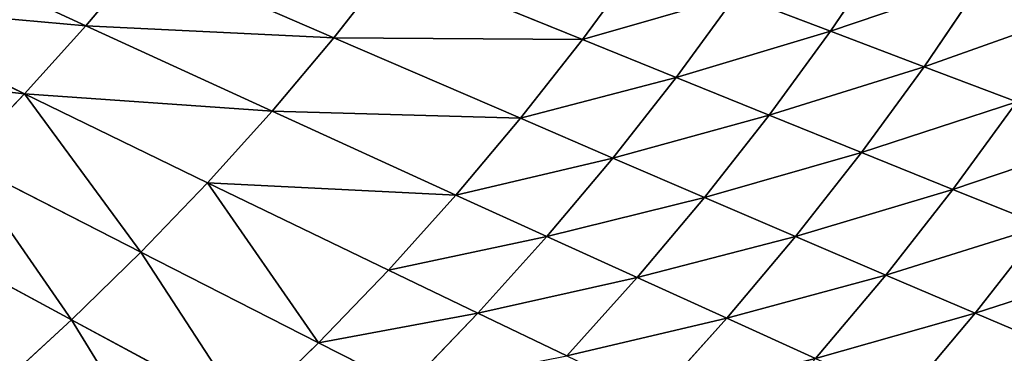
# Model space of a CAD drawing. Extents: x 0 to 605, y 0 to 400.
# Tile 808 of 1056: x 454 to 497, y 113 to 127. Entities that reach past the tile are written whole.
import ezdxf

# ---------------------------------------------------------------- set-up
doc = ezdxf.new("R2010")
doc.units = 0
doc.header["$LTSCALE"] = 25.4
doc.layers.get('0').update_dxf_attribs({"linetype": 'CONTINUOUS'})

# ---------------------------------------------------------------- blocks, each defined once
blk = doc.blocks.new('ATLANTA610_-_S_STL')
at = {"color": 0}
for p, q in [((499.901, 48.606, 287.194), (496.068, 46.944, 285.56)), ((499.901, 48.606, 287.194), (496.068, 46.944, 285.56)), ((496.068, 46.944, 285.56), (492.196, 45.39, 283.907)), ((496.068, 46.944, 285.56), (492.196, 45.39, 283.907)), ((492.972, 47.017, 289.247), (496.068, 46.944, 285.56)), ((492.972, 47.017, 289.247), (496.068, 46.944, 285.56)), ((496.068, 46.944, 285.56), (499.024, 46.88, 281.781)), ((496.068, 46.944, 285.56), (499.024, 46.88, 281.781)), ((499.024, 46.88, 281.781), (495.099, 45.329, 280.2)), ((499.024, 46.88, 281.781), (495.099, 45.329, 280.2)), ((489.157, 45.457, 287.524), (485.308, 43.998, 285.782)), ((489.157, 45.457, 287.524), (485.308, 43.998, 285.782)), ((492.196, 45.39, 283.907), (488.289, 43.935, 282.235)), ((492.196, 45.39, 283.907), (488.289, 43.935, 282.235)), ((492.196, 45.39, 283.907), (489.157, 45.457, 287.524)), ((492.196, 45.39, 283.907), (489.157, 45.457, 287.524)), ((495.099, 45.329, 280.2), (491.137, 43.879, 278.601)), ((495.099, 45.329, 280.2), (491.137, 43.879, 278.601)), ((495.099, 45.329, 280.2), (492.196, 45.39, 283.907)), ((495.099, 45.329, 280.2), (492.196, 45.39, 283.907)), ((497.863, 45.277, 276.407), (493.85, 43.83, 274.883)), ((497.863, 45.277, 276.407), (493.85, 43.83, 274.883)), ((497.863, 45.277, 276.407), (495.099, 45.329, 280.2)), ((497.863, 45.277, 276.407), (495.099, 45.329, 280.2)), ((485.308, 43.998, 285.782), (481.427, 42.633, 284.021)), ((485.308, 43.998, 285.782), (481.427, 42.633, 284.021)), ((482.2, 44.069, 289.237), (485.308, 43.998, 285.782)), ((482.2, 44.069, 289.237), (485.308, 43.998, 285.782)), ((488.289, 43.935, 282.235), (484.349, 42.574, 280.546)), ((488.289, 43.935, 282.235), (484.349, 42.574, 280.546)), ((485.308, 43.998, 285.782), (488.289, 43.935, 282.235)), ((485.308, 43.998, 285.782), (488.289, 43.935, 282.235)), ((488.289, 43.935, 282.235), (491.137, 43.879, 278.601)), ((488.289, 43.935, 282.235), (491.137, 43.879, 278.601)), ((491.137, 43.879, 278.601), (487.141, 42.521, 276.985)), ((491.137, 43.879, 278.601), (487.141, 42.521, 276.985)), ((493.85, 43.83, 274.883), (489.802, 42.476, 273.343)), ((493.85, 43.83, 274.883), (489.802, 42.476, 273.343)), ((491.137, 43.879, 278.601), (493.85, 43.83, 274.883)), ((491.137, 43.879, 278.601), (493.85, 43.83, 274.883)), ((493.85, 43.83, 274.883), (496.426, 43.789, 271.084)), ((493.85, 43.83, 274.883), (496.426, 43.789, 271.084)), ((478.381, 42.699, 287.407), (474.533, 41.418, 285.558)), ((478.381, 42.699, 287.407), (474.533, 41.418, 285.558)), ((481.427, 42.633, 284.021), (478.381, 42.699, 287.407)), ((481.427, 42.633, 284.021), (478.381, 42.699, 287.407)), ((481.427, 42.633, 284.021), (477.516, 41.356, 282.242)), ((481.427, 42.633, 284.021), (477.516, 41.356, 282.242)), ((484.349, 42.574, 280.546), (480.378, 41.3, 278.839)), ((484.349, 42.574, 280.546), (480.378, 41.3, 278.839)), ((484.349, 42.574, 280.546), (481.427, 42.633, 284.021)), ((484.349, 42.574, 280.546), (481.427, 42.633, 284.021)), ((487.141, 42.521, 276.985), (483.114, 41.251, 275.353)), ((487.141, 42.521, 276.985), (483.114, 41.251, 275.353)), ((487.141, 42.521, 276.985), (484.349, 42.574, 280.546)), ((487.141, 42.521, 276.985), (484.349, 42.574, 280.546)), ((489.802, 42.476, 273.343), (485.721, 41.209, 271.787)), ((489.802, 42.476, 273.343), (485.721, 41.209, 271.787)), ((489.802, 42.476, 273.343), (487.141, 42.521, 276.985)), ((489.802, 42.476, 273.343), (487.141, 42.521, 276.985)), ((492.329, 42.438, 269.621), (489.802, 42.476, 273.343)), ((492.329, 42.438, 269.621), (489.802, 42.476, 273.343)), ((471.434, 41.486, 288.783), (467.625, 40.283, 286.847)), ((471.434, 41.486, 288.783), (467.625, 40.283, 286.847)), ((474.533, 41.418, 285.558), (467.625, 40.283, 286.847)), ((474.533, 41.418, 285.558), (467.625, 40.283, 286.847)), ((474.533, 41.418, 285.558), (470.657, 40.219, 283.691)), ((474.533, 41.418, 285.558), (470.657, 40.219, 283.691)), ((471.434, 41.486, 288.783), (474.533, 41.418, 285.558)), ((471.434, 41.486, 288.783), (474.533, 41.418, 285.558)), ((474.533, 41.418, 285.558), (477.516, 41.356, 282.242)), ((474.533, 41.418, 285.558), (477.516, 41.356, 282.242)), ((477.516, 41.356, 282.242), (473.576, 40.161, 280.446)), ((477.516, 41.356, 282.242), (473.576, 40.161, 280.446)), ((480.378, 41.3, 278.839), (476.377, 40.11, 277.117)), ((480.378, 41.3, 278.839), (476.377, 40.11, 277.117)), ((477.516, 41.356, 282.242), (480.378, 41.3, 278.839)), ((477.516, 41.356, 282.242), (480.378, 41.3, 278.839)), ((483.114, 41.251, 275.353), (479.056, 40.064, 273.706)), ((483.114, 41.251, 275.353), (479.056, 40.064, 273.706)), ((480.378, 41.3, 278.839), (483.114, 41.251, 275.353)), ((480.378, 41.3, 278.839), (483.114, 41.251, 275.353)), ((483.114, 41.251, 275.353), (485.721, 41.209, 271.787)), ((483.114, 41.251, 275.353), (485.721, 41.209, 271.787)), ((456.935, 38.169, 285.852), (461.244, 40.427, 292.882)), ((456.935, 38.169, 285.852), (461.244, 40.427, 292.882)), ((456.935, 38.169, 285.852), (464.486, 40.352, 289.912)), ((456.935, 38.169, 285.852), (464.486, 40.352, 289.912)), ((459.933, 38.108, 282.923), (464.486, 40.352, 289.912)), ((459.933, 38.108, 282.923), (464.486, 40.352, 289.912)), ((459.933, 38.108, 282.923), (467.625, 40.283, 286.847)), ((459.933, 38.108, 282.923), (467.625, 40.283, 286.847)), ((462.828, 38.053, 279.906), (467.625, 40.283, 286.847)), ((462.828, 38.053, 279.906), (467.625, 40.283, 286.847)), ((462.828, 38.053, 279.906), (470.657, 40.219, 283.691)), ((462.828, 38.053, 279.906), (470.657, 40.219, 283.691)), ((467.625, 40.283, 286.847), (464.486, 40.352, 289.912)), ((467.625, 40.283, 286.847), (464.486, 40.352, 289.912)), ((465.617, 38.003, 276.806), (473.576, 40.161, 280.446)), ((465.617, 38.003, 276.806), (473.576, 40.161, 280.446)), ((470.657, 40.219, 283.691), (467.625, 40.283, 286.847)), ((470.657, 40.219, 283.691), (467.625, 40.283, 286.847)), ((468.294, 37.958, 273.625), (476.377, 40.11, 277.117)), ((468.294, 37.958, 273.625), (476.377, 40.11, 277.117)), ((473.576, 40.161, 280.446), (470.657, 40.219, 283.691)), ((473.576, 40.161, 280.446), (470.657, 40.219, 283.691)), ((476.377, 40.11, 277.117), (473.576, 40.161, 280.446)), ((476.377, 40.11, 277.117), (473.576, 40.161, 280.446)), ((479.056, 40.064, 273.706), (476.377, 40.11, 277.117)), ((479.056, 40.064, 273.706), (476.377, 40.11, 277.117)), ((470.855, 37.918, 270.367), (479.056, 40.064, 273.706)), ((470.855, 37.918, 270.367), (479.056, 40.064, 273.706)), ((481.609, 40.025, 270.217), (479.056, 40.064, 273.706)), ((481.609, 40.025, 270.217), (479.056, 40.064, 273.706)), ((449.294, 36.263, 281.723), (456.935, 38.169, 285.852)), ((449.294, 36.263, 281.723), (456.935, 38.169, 285.852)), ((452.147, 36.21, 278.932), (456.935, 38.169, 285.852)), ((452.147, 36.21, 278.932), (456.935, 38.169, 285.852)), ((452.147, 36.21, 278.932), (459.933, 38.108, 282.923)), ((452.147, 36.21, 278.932), (459.933, 38.108, 282.923)), ((453.841, 38.234, 288.692), (456.935, 38.169, 285.852)), ((453.841, 38.234, 288.692), (456.935, 38.169, 285.852)), ((454.904, 36.162, 276.059), (459.933, 38.108, 282.923)), ((454.904, 36.162, 276.059), (459.933, 38.108, 282.923)), ((454.904, 36.162, 276.059), (462.828, 38.053, 279.906)), ((454.904, 36.162, 276.059), (462.828, 38.053, 279.906)), ((456.935, 38.169, 285.852), (459.933, 38.108, 282.923)), ((456.935, 38.169, 285.852), (459.933, 38.108, 282.923)), ((457.56, 36.119, 273.106), (465.617, 38.003, 276.806)), ((457.56, 36.119, 273.106), (465.617, 38.003, 276.806)), ((459.933, 38.108, 282.923), (462.828, 38.053, 279.906)), ((459.933, 38.108, 282.923), (462.828, 38.053, 279.906)), ((460.11, 36.08, 270.077), (468.294, 37.958, 273.625)), ((460.11, 36.08, 270.077), (468.294, 37.958, 273.625)), ((462.828, 38.053, 279.906), (465.617, 38.003, 276.806)), ((462.828, 38.053, 279.906), (465.617, 38.003, 276.806)), ((465.617, 38.003, 276.806), (468.294, 37.958, 273.625)), ((465.617, 38.003, 276.806), (468.294, 37.958, 273.625)), ((468.294, 37.958, 273.625), (470.855, 37.918, 270.367)), ((468.294, 37.958, 273.625), (470.855, 37.918, 270.367)), ((454.904, 36.162, 276.059), (446.895, 34.509, 272.154)), ((454.904, 36.162, 276.059), (446.895, 34.509, 272.154)), ((457.56, 36.119, 273.106), (449.415, 34.472, 269.351)), ((457.56, 36.119, 273.106), (449.415, 34.472, 269.351)), ((452.147, 36.21, 278.932), (454.904, 36.162, 276.059)), ((452.147, 36.21, 278.932), (454.904, 36.162, 276.059)), ((454.904, 36.162, 276.059), (457.56, 36.119, 273.106)), ((454.904, 36.162, 276.059), (457.56, 36.119, 273.106)), ((457.56, 36.119, 273.106), (460.11, 36.08, 270.077)), ((457.56, 36.119, 273.106), (460.11, 36.08, 270.077))]:
    blk.add_line(p, q, dxfattribs=at)
mesh = blk.add_polyface(dxfattribs=at)
corners = [(496.749, 48.683, 290.95), (503.693, 50.382, 288.808), (499.901, 48.606, 287.194), (500.486, 50.463, 292.631)]
mesh.append_faces([[corners[k] for k in face] for face in [(0, 1, 2), (1, 0, 3)]], dxfattribs={"vtx0": -1, "color": 0})
mesh = blk.add_polyface(dxfattribs=at)
corners = [(492.972, 47.017, 289.247), (499.901, 48.606, 287.194), (496.068, 46.944, 285.56), (496.749, 48.683, 290.95)]
mesh.append_faces([[corners[k] for k in face] for face in [(0, 1, 2), (1, 0, 3)]], dxfattribs={"vtx0": -1, "color": 0})
mesh = blk.add_polyface(dxfattribs=at)
corners = [(496.068, 46.944, 285.56), (502.91, 48.538, 283.345), (499.024, 46.88, 281.781), (499.901, 48.606, 287.194)]
mesh.append_faces([[corners[k] for k in face] for face in [(0, 1, 2), (1, 0, 3)]], dxfattribs={"vtx0": -1, "color": 0})
mesh = blk.add_polyface(dxfattribs=at)
corners = [(489.157, 45.457, 287.524), (496.068, 46.944, 285.56), (492.196, 45.39, 283.907), (492.972, 47.017, 289.247)]
mesh.append_faces([[corners[k] for k in face] for face in [(0, 1, 2), (1, 0, 3)]], dxfattribs={"vtx0": -1, "color": 0})
mesh = blk.add_polyface(dxfattribs=at)
corners = [(492.196, 45.39, 283.907), (499.024, 46.88, 281.781), (495.099, 45.329, 280.2), (496.068, 46.944, 285.56)]
mesh.append_faces([[corners[k] for k in face] for face in [(0, 1, 2), (1, 0, 3)]], dxfattribs={"vtx0": -1, "color": 0})
mesh = blk.add_polyface(dxfattribs=at)
corners = [(495.099, 45.329, 280.2), (501.839, 46.824, 277.915), (497.863, 45.277, 276.407), (499.024, 46.88, 281.781)]
mesh.append_faces([[corners[k] for k in face] for face in [(0, 1, 2), (1, 0, 3)]], dxfattribs={"vtx0": -1, "color": 0})
mesh = blk.add_polyface(dxfattribs=at)
corners = [(482.2, 44.069, 289.237), (489.157, 45.457, 287.524), (485.308, 43.998, 285.782), (485.988, 45.533, 291.048)]
mesh.append_faces([[corners[k] for k in face] for face in [(0, 1, 2), (1, 0, 3)]], dxfattribs={"vtx0": -1, "color": 0})
mesh = blk.add_polyface(dxfattribs=at)
corners = [(485.308, 43.998, 285.782), (492.196, 45.39, 283.907), (488.289, 43.935, 282.235), (489.157, 45.457, 287.524)]
mesh.append_faces([[corners[k] for k in face] for face in [(0, 1, 2), (1, 0, 3)]], dxfattribs={"vtx0": -1, "color": 0})
mesh = blk.add_polyface(dxfattribs=at)
corners = [(488.289, 43.935, 282.235), (495.099, 45.329, 280.2), (491.137, 43.879, 278.601), (492.196, 45.39, 283.907)]
mesh.append_faces([[corners[k] for k in face] for face in [(0, 1, 2), (1, 0, 3)]], dxfattribs={"vtx0": -1, "color": 0})
mesh = blk.add_polyface(dxfattribs=at)
corners = [(491.137, 43.879, 278.601), (497.863, 45.277, 276.407), (493.85, 43.83, 274.883), (495.099, 45.329, 280.2)]
mesh.append_faces([[corners[k] for k in face] for face in [(0, 1, 2), (1, 0, 3)]], dxfattribs={"vtx0": -1, "color": 0})
mesh = blk.add_polyface(dxfattribs=at)
corners = [(493.85, 43.83, 274.883), (500.487, 45.233, 272.532), (496.426, 43.789, 271.084), (497.863, 45.277, 276.407)]
mesh.append_faces([[corners[k] for k in face] for face in [(0, 1, 2), (1, 0, 3)]], dxfattribs={"vtx0": -1, "color": 0})
mesh = blk.add_polyface(dxfattribs=at)
corners = [(478.381, 42.699, 287.407), (485.308, 43.998, 285.782), (481.427, 42.633, 284.021), (482.2, 44.069, 289.237)]
mesh.append_faces([[corners[k] for k in face] for face in [(0, 1, 2), (1, 0, 3)]], dxfattribs={"vtx0": -1, "color": 0})
mesh = blk.add_polyface(dxfattribs=at)
corners = [(481.427, 42.633, 284.021), (488.289, 43.935, 282.235), (484.349, 42.574, 280.546), (485.308, 43.998, 285.782)]
mesh.append_faces([[corners[k] for k in face] for face in [(0, 1, 2), (1, 0, 3)]], dxfattribs={"vtx0": -1, "color": 0})
mesh = blk.add_polyface(dxfattribs=at)
corners = [(484.349, 42.574, 280.546), (491.137, 43.879, 278.601), (487.141, 42.521, 276.985), (488.289, 43.935, 282.235)]
mesh.append_faces([[corners[k] for k in face] for face in [(0, 1, 2), (1, 0, 3)]], dxfattribs={"vtx0": -1, "color": 0})
mesh = blk.add_polyface(dxfattribs=at)
corners = [(487.141, 42.521, 276.985), (493.85, 43.83, 274.883), (489.802, 42.476, 273.343), (491.137, 43.879, 278.601)]
mesh.append_faces([[corners[k] for k in face] for face in [(0, 1, 2), (1, 0, 3)]], dxfattribs={"vtx0": -1, "color": 0})
mesh = blk.add_polyface(dxfattribs=at)
corners = [(489.802, 42.476, 273.343), (496.426, 43.789, 271.084), (492.329, 42.438, 269.621), (493.85, 43.83, 274.883)]
mesh.append_faces([[corners[k] for k in face] for face in [(0, 1, 2), (1, 0, 3)]], dxfattribs={"vtx0": -1, "color": 0})
mesh = blk.add_polyface(dxfattribs=at)
corners = [(471.434, 41.486, 288.783), (478.381, 42.699, 287.407), (474.533, 41.418, 285.558)]
mesh.append_faces([[corners[k] for k in face] for face in [(0, 1, 2)]], dxfattribs={"color": 0})
mesh = blk.add_polyface(dxfattribs=at)
corners = [(474.533, 41.418, 285.558), (481.427, 42.633, 284.021), (477.516, 41.356, 282.242), (478.381, 42.699, 287.407)]
mesh.append_faces([[corners[k] for k in face] for face in [(0, 1, 2), (1, 0, 3)]], dxfattribs={"vtx0": -1, "color": 0})
mesh = blk.add_polyface(dxfattribs=at)
corners = [(477.516, 41.356, 282.242), (484.349, 42.574, 280.546), (480.378, 41.3, 278.839), (481.427, 42.633, 284.021)]
mesh.append_faces([[corners[k] for k in face] for face in [(0, 1, 2), (1, 0, 3)]], dxfattribs={"vtx0": -1, "color": 0})
mesh = blk.add_polyface(dxfattribs=at)
corners = [(480.378, 41.3, 278.839), (487.141, 42.521, 276.985), (483.114, 41.251, 275.353), (484.349, 42.574, 280.546)]
mesh.append_faces([[corners[k] for k in face] for face in [(0, 1, 2), (1, 0, 3)]], dxfattribs={"vtx0": -1, "color": 0})
mesh = blk.add_polyface(dxfattribs=at)
corners = [(483.114, 41.251, 275.353), (489.802, 42.476, 273.343), (485.721, 41.209, 271.787), (487.141, 42.521, 276.985)]
mesh.append_faces([[corners[k] for k in face] for face in [(0, 1, 2), (1, 0, 3)]], dxfattribs={"vtx0": -1, "color": 0})
mesh = blk.add_polyface(dxfattribs=at)
corners = [(485.721, 41.209, 271.787), (492.329, 42.438, 269.621), (488.198, 41.174, 268.144), (489.802, 42.476, 273.343)]
mesh.append_faces([[corners[k] for k in face] for face in [(0, 1, 2), (1, 0, 3)]], dxfattribs={"vtx0": -1, "color": 0})
mesh = blk.add_polyface(dxfattribs=at)
corners = [(464.486, 40.352, 289.912), (471.434, 41.486, 288.783), (467.625, 40.283, 286.847)]
mesh.append_faces([[corners[k] for k in face] for face in [(0, 1, 2)]], dxfattribs={"color": 0})
mesh = blk.add_polyface(dxfattribs=at)
corners = [(471.434, 41.486, 288.783), (474.533, 41.418, 285.558), (467.625, 40.283, 286.847)]
mesh.append_faces([[corners[k] for k in face] for face in [(0, 1, 2)]], dxfattribs={"color": 0})
mesh = blk.add_polyface(dxfattribs=at)
corners = [(467.625, 40.283, 286.847), (474.533, 41.418, 285.558), (470.657, 40.219, 283.691)]
mesh.append_faces([[corners[k] for k in face] for face in [(0, 1, 2)]], dxfattribs={"color": 0})
mesh = blk.add_polyface(dxfattribs=at)
corners = [(470.657, 40.219, 283.691), (477.516, 41.356, 282.242), (473.576, 40.161, 280.446), (474.533, 41.418, 285.558)]
mesh.append_faces([[corners[k] for k in face] for face in [(0, 1, 2), (1, 0, 3)]], dxfattribs={"vtx0": -1, "color": 0})
mesh = blk.add_polyface(dxfattribs=at)
corners = [(473.576, 40.161, 280.446), (480.378, 41.3, 278.839), (476.377, 40.11, 277.117), (477.516, 41.356, 282.242)]
mesh.append_faces([[corners[k] for k in face] for face in [(0, 1, 2), (1, 0, 3)]], dxfattribs={"vtx0": -1, "color": 0})
mesh = blk.add_polyface(dxfattribs=at)
corners = [(476.377, 40.11, 277.117), (483.114, 41.251, 275.353), (479.056, 40.064, 273.706), (480.378, 41.3, 278.839)]
mesh.append_faces([[corners[k] for k in face] for face in [(0, 1, 2), (1, 0, 3)]], dxfattribs={"vtx0": -1, "color": 0})
mesh = blk.add_polyface(dxfattribs=at)
corners = [(479.056, 40.064, 273.706), (485.721, 41.209, 271.787), (481.609, 40.025, 270.217), (483.114, 41.251, 275.353)]
mesh.append_faces([[corners[k] for k in face] for face in [(0, 1, 2), (1, 0, 3)]], dxfattribs={"vtx0": -1, "color": 0})
mesh = blk.add_polyface(dxfattribs=at)
corners = [(461.244, 40.427, 292.882), (456.935, 38.169, 285.852), (453.841, 38.234, 288.692)]
mesh.append_faces([[corners[k] for k in face] for face in [(0, 1, 2)]], dxfattribs={"color": 0})
mesh = blk.add_polyface(dxfattribs=at)
corners = [(461.244, 40.427, 292.882), (464.486, 40.352, 289.912), (456.935, 38.169, 285.852)]
mesh.append_faces([[corners[k] for k in face] for face in [(0, 1, 2)]], dxfattribs={"color": 0})
mesh = blk.add_polyface(dxfattribs=at)
corners = [(464.486, 40.352, 289.912), (459.933, 38.108, 282.923), (456.935, 38.169, 285.852)]
mesh.append_faces([[corners[k] for k in face] for face in [(0, 1, 2)]], dxfattribs={"color": 0})
mesh = blk.add_polyface(dxfattribs=at)
corners = [(464.486, 40.352, 289.912), (467.625, 40.283, 286.847), (459.933, 38.108, 282.923)]
mesh.append_faces([[corners[k] for k in face] for face in [(0, 1, 2)]], dxfattribs={"color": 0})
mesh = blk.add_polyface(dxfattribs=at)
corners = [(467.625, 40.283, 286.847), (462.828, 38.053, 279.906), (459.933, 38.108, 282.923)]
mesh.append_faces([[corners[k] for k in face] for face in [(0, 1, 2)]], dxfattribs={"color": 0})
mesh = blk.add_polyface(dxfattribs=at)
corners = [(467.625, 40.283, 286.847), (470.657, 40.219, 283.691), (462.828, 38.053, 279.906)]
mesh.append_faces([[corners[k] for k in face] for face in [(0, 1, 2)]], dxfattribs={"color": 0})
mesh = blk.add_polyface(dxfattribs=at)
corners = [(462.828, 38.053, 279.906), (473.576, 40.161, 280.446), (465.617, 38.003, 276.806), (470.657, 40.219, 283.691)]
mesh.append_faces([[corners[k] for k in face] for face in [(0, 1, 2), (1, 0, 3)]], dxfattribs={"vtx0": -1, "color": 0})
mesh = blk.add_polyface(dxfattribs=at)
corners = [(465.617, 38.003, 276.806), (476.377, 40.11, 277.117), (468.294, 37.958, 273.625), (473.576, 40.161, 280.446)]
mesh.append_faces([[corners[k] for k in face] for face in [(0, 1, 2), (1, 0, 3)]], dxfattribs={"vtx0": -1, "color": 0})
mesh = blk.add_polyface(dxfattribs=at)
corners = [(468.294, 37.958, 273.625), (479.056, 40.064, 273.706), (470.855, 37.918, 270.367), (476.377, 40.11, 277.117)]
mesh.append_faces([[corners[k] for k in face] for face in [(0, 1, 2), (1, 0, 3)]], dxfattribs={"vtx0": -1, "color": 0})
mesh = blk.add_polyface(dxfattribs=at)
corners = [(470.855, 37.918, 270.367), (481.609, 40.025, 270.217), (473.297, 37.884, 267.035), (479.056, 40.064, 273.706)]
mesh.append_faces([[corners[k] for k in face] for face in [(0, 1, 2), (1, 0, 3)]], dxfattribs={"vtx0": -1, "color": 0})
mesh = blk.add_polyface(dxfattribs=at)
corners = [(453.841, 38.234, 288.692), (456.935, 38.169, 285.852), (449.294, 36.263, 281.723)]
mesh.append_faces([[corners[k] for k in face] for face in [(0, 1, 2)]], dxfattribs={"color": 0})
mesh = blk.add_polyface(dxfattribs=at)
corners = [(456.935, 38.169, 285.852), (452.147, 36.21, 278.932), (449.294, 36.263, 281.723)]
mesh.append_faces([[corners[k] for k in face] for face in [(0, 1, 2)]], dxfattribs={"color": 0})
mesh = blk.add_polyface(dxfattribs=at)
corners = [(456.935, 38.169, 285.852), (459.933, 38.108, 282.923), (452.147, 36.21, 278.932)]
mesh.append_faces([[corners[k] for k in face] for face in [(0, 1, 2)]], dxfattribs={"color": 0})
mesh = blk.add_polyface(dxfattribs=at)
corners = [(459.933, 38.108, 282.923), (454.904, 36.162, 276.059), (452.147, 36.21, 278.932)]
mesh.append_faces([[corners[k] for k in face] for face in [(0, 1, 2)]], dxfattribs={"color": 0})
mesh = blk.add_polyface(dxfattribs=at)
corners = [(459.933, 38.108, 282.923), (462.828, 38.053, 279.906), (454.904, 36.162, 276.059)]
mesh.append_faces([[corners[k] for k in face] for face in [(0, 1, 2)]], dxfattribs={"color": 0})
mesh = blk.add_polyface(dxfattribs=at)
corners = [(454.904, 36.162, 276.059), (465.617, 38.003, 276.806), (457.56, 36.119, 273.106), (462.828, 38.053, 279.906)]
mesh.append_faces([[corners[k] for k in face] for face in [(0, 1, 2), (1, 0, 3)]], dxfattribs={"vtx0": -1, "color": 0})
mesh = blk.add_polyface(dxfattribs=at)
corners = [(457.56, 36.119, 273.106), (468.294, 37.958, 273.625), (460.11, 36.08, 270.077), (465.617, 38.003, 276.806)]
mesh.append_faces([[corners[k] for k in face] for face in [(0, 1, 2), (1, 0, 3)]], dxfattribs={"vtx0": -1, "color": 0})
mesh = blk.add_polyface(dxfattribs=at)
corners = [(460.11, 36.08, 270.077), (470.855, 37.918, 270.367), (462.55, 36.046, 266.974), (468.294, 37.958, 273.625)]
mesh.append_faces([[corners[k] for k in face] for face in [(0, 1, 2), (1, 0, 3)]], dxfattribs={"vtx0": -1, "color": 0})
mesh = blk.add_polyface(dxfattribs=at)
corners = [(444.279, 34.551, 274.882), (454.904, 36.162, 276.059), (446.895, 34.509, 272.154), (452.147, 36.21, 278.932)]
mesh.append_faces([[corners[k] for k in face] for face in [(0, 1, 2), (1, 0, 3)]], dxfattribs={"vtx0": -1, "color": 0})
mesh = blk.add_polyface(dxfattribs=at)
corners = [(446.895, 34.509, 272.154), (457.56, 36.119, 273.106), (449.415, 34.472, 269.351), (454.904, 36.162, 276.059)]
mesh.append_faces([[corners[k] for k in face] for face in [(0, 1, 2), (1, 0, 3)]], dxfattribs={"vtx0": -1, "color": 0})
mesh = blk.add_polyface(dxfattribs=at)
corners = [(449.415, 34.472, 269.351), (460.11, 36.08, 270.077), (451.835, 34.439, 266.475), (457.56, 36.119, 273.106)]
mesh.append_faces([[corners[k] for k in face] for face in [(0, 1, 2), (1, 0, 3)]], dxfattribs={"vtx0": -1, "color": 0})

msp = doc.modelspace()

# ---------------------------------------------------------------- block references
at = {"color": 254, "extrusion": (0, -1, 5.55112e-17)}
msp.add_blockref('ATLANTA610_-_S_STL', (-0.269, -0.066, -399.883), dxfattribs=at)

doc.saveas('drawing.dxf')
